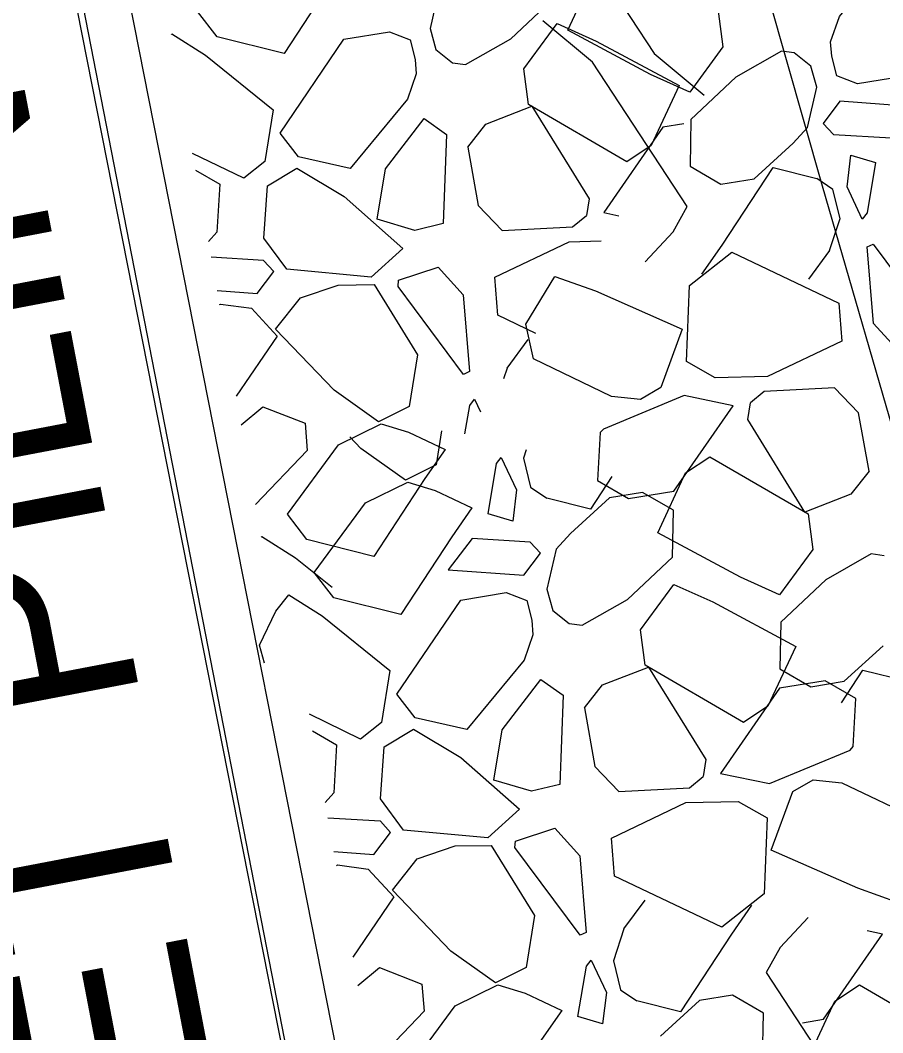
# Model space of a CAD drawing. Extents: x 3040896 to 3051146, y 687568 to 732976.
# Drawn here: x 3044028 to 3044045.89, y 722038.01 to 722059.01 of the extents above; entities that cross this region are included whole.
import ezdxf

# ---------------------------------------------------------------- set-up
doc = ezdxf.new("R2010")
doc.units = 0
for name, color, linetype in [('Default', 7, 'Continuous'), ('Exist Horizontal Alignment', 7, 'Continuous'), ('Exist Right of Way Line', 7, 'Continuous'), ('Exist Structure Major Bridge WW', 7, 'Continuous'), ('Exist Structure Major Bridge WW Text', 7, 'Continuous'), ('Exist Structure Minor Head and End Wall', 7, 'Continuous')]:
    doc.layers.add(name, color=color, linetype=linetype)

msp = doc.modelspace()

# ---------------------------------------------------------------- linework, layer by layer
at = {"layer": 'Default'}
for p, q in [((3044036.693, 722059.675), (3044036.503, 722058.844)), ((3044036.503, 722058.844), (3044036.623, 722058.405)), ((3044031.136, 722058.716), (3044031.148, 722058.731)), ((3044036.088, 722058.608), (3044036.189, 722058.202)), ((3044037.236, 722058.098), (3044038.177, 722058.631)), ((3044036.623, 722058.405), (3044036.968, 722058.133)), ((3044043.787, 722058.369), (3044042.846, 722057.835)), ((3044044.055, 722058.334), (3044043.787, 722058.369)), ((3044044.834, 722058.265), (3044044.808, 722058.568)), ((3044036.189, 722058.202), (3044036.215, 722057.899)), ((3044044.4, 722058.061), (3044044.055, 722058.334)), ((3044044.935, 722057.858), (3044044.834, 722058.265)), ((3044036.968, 722058.133), (3044037.236, 722058.098)), ((3044044.52, 722057.622), (3044044.4, 722058.061)), ((3044044.33, 722056.792), (3044044.52, 722057.622)), ((3044045.001, 722057.332), (3044044.654, 722056.875)), ((3044046.566, 722057.217), (3044045.001, 722057.332)), ((3044036.381, 722056.972), (3044036.844, 722056.645)), ((3044044.031, 722056.467), (3044044.33, 722056.792)), ((3044036.844, 722056.645), (3044036.77, 722054.796)), ((3044037.282, 722056.382), (3044037.499, 722055.168)), ((3044043.223, 722055.727), (3044044.031, 722056.467)), ((3044045.151, 722055.558), (3044045.229, 722056.213)), ((3044045.229, 722056.213), (3044045.741, 722056.06)), ((3044031.639, 722055.905), (3044032.139, 722055.616)), ((3044044.857, 722055.506), (3044044.52, 722055.734)), ((3044045.007, 722054.904), (3044044.857, 722055.506)), ((3044045.466, 722054.888), (3044045.151, 722055.558)), ((3044037.997, 722054.649), (3044037.499, 722055.168)), ((3044040.104, 722055.026), (3044040.418, 722054.96)), ((3044039.458, 722054.726), (3044039.743, 722054.962)), ((3044044.787, 722054.241), (3044045.007, 722054.904)), ((3044037.997, 722054.649), (3044039.458, 722054.726)), ((3044037.845, 722053.684), (3044039.388, 722054.42)), ((3044039.388, 722054.42), (3044040.048, 722054.436)), ((3044035.938, 722054.281), (3044035.28, 722053.686)), ((3044044.787, 722054.241), (3044044.349, 722053.646)), ((3044045.699, 722052.726), (3044045.569, 722054.312)), ((3044035.28, 722053.686), (3044033.532, 722053.851)), ((3044035.849, 722053.619), (3044036.667, 722053.892)), ((3044036.667, 722053.892), (3044037.189, 722053.315)), ((3044037.906, 722052.894), (3044037.845, 722053.684)), ((3044033.812, 722053.255), (3044034.598, 722053.522)), ((3044034.598, 722053.522), (3044035.345, 722053.529)), ((3044032.137, 722053.117), (3044032.157, 722053.127)), ((3044032.157, 722053.127), (3044032.799, 722053.039)), ((3044037.189, 722053.315), (3044037.319, 722051.729)), ((3044044.982, 722053.147), (3044045.044, 722052.357)), ((3044038.694, 722052.519), (3044037.906, 722052.894)), ((3044046.221, 722052.149), (3044045.699, 722052.726)), ((3044038.101, 722051.8), (3044038.539, 722052.395)), ((3044045.044, 722052.357), (3044043.501, 722051.621)), ((3044038.101, 722051.8), (3044038.026, 722051.574)), ((3044043.501, 722051.621), (3044042.416, 722051.595)), ((3044041.771, 722051.228), (3044040.098, 722050.534)), ((3044041.286, 722051.393), (3044040.864, 722051.149)), ((3044042.785, 722051.015), (3044041.771, 722051.228)), ((3044043.43, 722051.315), (3044043.145, 722051.079)), ((3044044.892, 722051.392), (3044043.43, 722051.315)), ((3044044.892, 722051.392), (3044045.389, 722050.873)), ((3044037.422, 722051.153), (3044037.545, 722050.892)), ((3044040.864, 722051.149), (3044040.265, 722051.21)), ((3044045.606, 722049.659), (3044045.389, 722050.873)), ((3044034.603, 722050.208), (3044035.486, 722050.64)), ((3044035.486, 722050.64), (3044036.054, 722050.467)), ((3044036.054, 722050.467), (3044036.814, 722050.107)), ((3044033.955, 722050.092), (3044032.88, 722048.967)), ((3044038.496, 722050.106), (3044038.438, 722049.93)), ((3044037.978, 722049.946), (3044038.293, 722049.276)), ((3044038.438, 722049.93), (3044038.587, 722049.328)), ((3044035.159, 722049.001), (3044036.042, 722049.433)), ((3044036.042, 722049.433), (3044036.61, 722049.26)), ((3044036.61, 722049.26), (3044037.37, 722048.9)), ((3044038.293, 722049.276), (3044038.215, 722048.621)), ((3044038.587, 722049.328), (3044038.924, 722049.1)), ((3044040.221, 722049.107), (3044039.413, 722048.367)), ((3044038.215, 722048.621), (3044037.703, 722048.774)), ((3044033.001, 722048.291), (3044033.013, 722048.306)), ((3044039.413, 722048.367), (3044039.114, 722048.042)), ((3044038.443, 722047.502), (3044038.79, 722047.959)), ((3044039.114, 722048.042), (3044038.924, 722047.212)), ((3044045.652, 722047.943), (3044044.711, 722047.41)), ((3044045.92, 722047.908), (3044045.652, 722047.943)), ((3044036.878, 722047.617), (3044038.443, 722047.502)), ((3044033.3, 722046.759), (3044033.569, 722047.099)), ((3044038.924, 722047.212), (3044039.044, 722046.773)), ((3044038.509, 722046.976), (3044038.61, 722046.569)), ((3044039.657, 722046.465), (3044040.598, 722046.999)), ((3044039.044, 722046.773), (3044039.389, 722046.5)), ((3044038.61, 722046.569), (3044038.636, 722046.266)), ((3044039.389, 722046.5), (3044039.657, 722046.465)), ((3044045.088, 722045.302), (3044045.896, 722046.041)), ((3044038.802, 722045.339), (3044039.265, 722045.012)), ((3044039.265, 722045.012), (3044039.191, 722043.163)), ((3044039.703, 722044.749), (3044039.92, 722043.535)), ((3044034.06, 722044.272), (3044034.56, 722043.983)), ((3044043.538, 722043.181), (3044045.211, 722043.874)), ((3044040.418, 722043.017), (3044039.92, 722043.535)), ((3044041.879, 722043.093), (3044042.164, 722043.329)), ((3044042.524, 722043.393), (3044043.538, 722043.181)), ((3044044.023, 722043.015), (3044044.445, 722043.259)), ((3044044.445, 722043.259), (3044045.044, 722043.198)), ((3044040.418, 722043.017), (3044041.879, 722043.093)), ((3044038.359, 722042.648), (3044037.701, 722042.053)), ((3044040.266, 722042.051), (3044041.808, 722042.787)), ((3044041.808, 722042.787), (3044042.893, 722042.813)), ((3044037.701, 722042.053), (3044035.952, 722042.218)), ((3044038.27, 722041.986), (3044039.088, 722042.259)), ((3044039.088, 722042.259), (3044039.61, 722041.682)), ((3044040.327, 722041.261), (3044040.266, 722042.051)), ((3044036.233, 722041.622), (3044037.019, 722041.889)), ((3044037.019, 722041.889), (3044037.766, 722041.896)), ((3044039.61, 722041.682), (3044039.74, 722040.096)), ((3044034.558, 722041.484), (3044034.578, 722041.494)), ((3044034.578, 722041.494), (3044035.22, 722041.406)), ((3044040.522, 722040.168), (3044040.96, 722040.762)), ((3044040.522, 722040.168), (3044040.303, 722039.504)), ((3044045.885, 722040.059), (3044045.57, 722040.126)), ((3044039.843, 722039.521), (3044040.158, 722038.85)), ((3044040.303, 722039.504), (3044040.452, 722038.903)), ((3044037.024, 722038.575), (3044037.907, 722039.007)), ((3044037.907, 722039.007), (3044038.475, 722038.835)), ((3044038.475, 722038.835), (3044039.235, 722038.474)), ((3044040.158, 722038.85), (3044040.08, 722038.196)), ((3044040.452, 722038.903), (3044040.789, 722038.674)), ((3044042.086, 722038.681), (3044041.278, 722037.942)), ((3044036.376, 722038.459), (3044035.301, 722037.334)), ((3044040.08, 722038.196), (3044039.568, 722038.348))]:
    msp.add_line(p, q, dxfattribs=at)
for points in [[(3044040.059, 722062.466), (3044039.479, 722061.84), (3044039.189, 722061.32), (3044041.151, 722058.323), (3044042.186, 722057.462)], [(3044034.949, 722060.533), (3044034.529, 722059.932), (3044033.473, 722058.32), (3044032.083, 722058.666), (3044031.677, 722059.192), (3044032.738, 722060.634)], [(3044038.177, 722058.631), (3044039.111, 722059.512), (3044039.129, 722060.482)], [(3044044.808, 722058.568), (3044044.99, 722059.093), (3044046.181, 722060.53), (3044047.252, 722060.29), (3044047.632, 722059.799), (3044046.307, 722057.847), (3044045.363, 722057.693), (3044044.935, 722057.858)], [(3044041.886, 722057.523), (3044041.075, 722057.885), (3044039.357, 722058.81), (3044039.934, 722060.048), (3044040.44, 722060.387), (3044042.48, 722059.199), (3044042.575, 722058.464), (3044041.886, 722057.523)], [(3044040.965, 722054.001), (3044041.544, 722054.627), (3044041.834, 722055.147), (3044039.872, 722058.144), (3044038.837, 722059.004)], [(3044039.137, 722058.944), (3044039.948, 722058.582), (3044041.666, 722057.657), (3044041.089, 722056.418), (3044040.583, 722056.08), (3044038.543, 722057.268), (3044038.448, 722058.003), (3044039.137, 722058.944)], [(3044031.148, 722058.731), (3044031.842, 722058.292), (3044033.249, 722057.158), (3044033.076, 722056.084), (3044032.636, 722055.736), (3044031.577, 722056.251)], [(3044036.215, 722057.899), (3044036.034, 722057.374), (3044034.842, 722055.937), (3044033.771, 722056.177), (3044033.392, 722056.668), (3044034.716, 722058.62), (3044035.66, 722058.773), (3044036.088, 722058.608)], [(3044042.846, 722057.835), (3044041.912, 722056.955), (3044041.894, 722055.985)], [(3044037.282, 722056.382), (3044037.66, 722056.86), (3044038.612, 722057.231), (3044039.8, 722055.312), (3044039.743, 722054.962)], [(3044044.654, 722056.875), (3044044.866, 722056.645), (3044046.067, 722056.573), (3044046.566, 722057.217)], [(3044035.401, 722054.888), (3044035.576, 722055.932), (3044036.381, 722056.972)], [(3044041.763, 722056.863), (3044041.33, 722056.793), (3044040.104, 722055.026)], [(3044045.741, 722056.06), (3044045.566, 722055.016), (3044045.466, 722054.888)], [(3044033.532, 722053.851), (3044033.051, 722054.495), (3044033.13, 722055.576), (3044033.739, 722055.942), (3044034.719, 722055.356), (3044035.938, 722054.281)], [(3044041.894, 722055.985), (3044042.534, 722055.615), (3044043.223, 722055.727)], [(3044042.138, 722053.747), (3044042.558, 722054.348), (3044043.614, 722055.96), (3044044.52, 722055.734)], [(3044032.139, 722055.616), (3044032.082, 722054.62), (3044031.904, 722054.424)], [(3044036.77, 722054.796), (3044036.183, 722054.655), (3044035.401, 722054.888)], [(3044042.416, 722051.595), (3044041.818, 722051.936), (3044041.881, 722053.514), (3044042.758, 722054.206), (3044044.982, 722053.147)], [(3044045.569, 722054.312), (3044045.693, 722054.372), (3044047.049, 722052.553), (3044047.039, 722052.422)], [(3044032.086, 722053.406), (3044032.913, 722053.346), (3044033.26, 722053.802), (3044033.049, 722054.032), (3044031.962, 722054.098)], [(3044037.319, 722051.729), (3044037.196, 722051.669), (3044035.84, 722053.488), (3044035.849, 722053.619)], [(3044040.265, 722051.21), (3044038.646, 722051.988), (3044038.486, 722052.711), (3044039.092, 722053.698), (3044039.934, 722053.399), (3044041.732, 722052.608), (3044041.286, 722051.393)], [(3044035.345, 722053.529), (3044036.244, 722052.076), (3044036.071, 722051.002), (3044035.434, 722050.682)], [(3044035.434, 722050.682), (3044034.511, 722051.341), (3044033.298, 722052.605), (3044033.812, 722053.255)], [(3044032.799, 722053.039), (3044033.329, 722052.462), (3044032.477, 722051.216)], [(3044037.224, 722050.438), (3044037.323, 722051.025), (3044037.422, 722051.153)], [(3044040.098, 722050.534), (3044040.031, 722050.46), (3044039.974, 722049.464), (3044040.614, 722049.095), (3044041.558, 722049.248), (3044042.785, 722051.015)], [(3044045.606, 722049.659), (3044045.229, 722049.181), (3044044.277, 722048.81), (3044043.089, 722050.729), (3044043.145, 722051.079)], [(3044032.583, 722050.624), (3044033.034, 722050.997), (3044033.909, 722050.656), (3044033.955, 722050.092)], [(3044036.74, 722050.498), (3044036.627, 722049.795), (3044035.99, 722049.475)], [(3044036.814, 722050.107), (3044036.394, 722049.506), (3044035.338, 722047.894), (3044033.948, 722048.241), (3044033.542, 722048.767), (3044034.603, 722050.208)], [(3044035.99, 722049.475), (3044035.067, 722050.134), (3044034.839, 722050.372)], [(3044037.703, 722048.774), (3044037.879, 722049.818), (3044037.978, 722049.946)], [(3044043.751, 722047.098), (3044042.94, 722047.459), (3044041.222, 722048.384), (3044041.8, 722049.623), (3044042.305, 722049.961), (3044044.345, 722048.773), (3044044.44, 722048.038), (3044043.751, 722047.098)], [(3044040.272, 722049.549), (3044039.83, 722048.874), (3044038.924, 722049.1)], [(3044041.55, 722048.849), (3044040.91, 722049.219), (3044040.221, 722049.107)], [(3044037.37, 722048.9), (3044036.95, 722048.299), (3044035.894, 722046.687), (3044034.504, 722047.033), (3044034.098, 722047.56), (3044035.159, 722049.001)], [(3044040.598, 722046.999), (3044041.532, 722047.879), (3044041.55, 722048.849)], [(3044033.013, 722048.306), (3044033.707, 722047.866), (3044034.469, 722047.252)], [(3044038.79, 722047.959), (3044038.579, 722048.189), (3044037.377, 722048.261), (3044036.878, 722047.617)], [(3044041.558, 722047.311), (3044042.369, 722046.949), (3044044.087, 722046.024), (3044043.51, 722044.786), (3044043.004, 722044.447), (3044040.964, 722045.635), (3044040.869, 722046.37), (3044041.558, 722047.311)], [(3044044.711, 722047.41), (3044043.777, 722046.529), (3044043.759, 722045.559)], [(3044033.569, 722047.099), (3044034.263, 722046.659), (3044035.67, 722045.525), (3044035.497, 722044.451), (3044035.057, 722044.104), (3044033.998, 722044.618)], [(3044038.636, 722046.266), (3044038.455, 722045.741), (3044037.263, 722044.304), (3044036.192, 722044.544), (3044035.812, 722045.035), (3044037.137, 722046.987), (3044038.081, 722047.141), (3044038.509, 722046.976)], [(3044033.065, 722045.679), (3044032.961, 722046.053), (3044033.3, 722046.759)], [(3044039.703, 722044.749), (3044040.08, 722045.227), (3044041.033, 722045.598), (3044042.221, 722043.68), (3044042.164, 722043.329)], [(3044043.759, 722045.559), (3044044.399, 722045.19), (3044045.088, 722045.302)], [(3044045.037, 722044.859), (3044045.479, 722045.535), (3044046.385, 722045.309)], [(3044037.822, 722043.255), (3044037.997, 722044.299), (3044038.802, 722045.339)], [(3044045.211, 722043.874), (3044045.278, 722043.948), (3044045.335, 722044.944), (3044044.695, 722045.314), (3044043.751, 722045.16), (3044042.524, 722043.393)], [(3044035.952, 722042.218), (3044035.472, 722042.862), (3044035.551, 722043.943), (3044036.16, 722044.309), (3044037.14, 722043.723), (3044038.359, 722042.648)], [(3044034.56, 722043.983), (3044034.503, 722042.987), (3044034.325, 722042.791)], [(3044039.191, 722043.163), (3044038.604, 722043.022), (3044037.822, 722043.255)], [(3044045.044, 722043.198), (3044046.663, 722042.42), (3044046.823, 722041.697), (3044046.217, 722040.71), (3044045.375, 722041.009), (3044043.577, 722041.8), (3044044.023, 722043.015)], [(3044042.893, 722042.813), (3044043.491, 722042.472), (3044043.428, 722040.894), (3044042.551, 722040.203), (3044040.327, 722041.261)], [(3044034.507, 722041.773), (3044035.334, 722041.713), (3044035.681, 722042.169), (3044035.47, 722042.4), (3044034.383, 722042.465)], [(3044039.74, 722040.096), (3044039.617, 722040.037), (3044038.261, 722041.856), (3044038.27, 722041.986)], [(3044037.766, 722041.896), (3044038.665, 722040.444), (3044038.492, 722039.369), (3044037.855, 722039.049)], [(3044037.855, 722039.049), (3044036.932, 722039.708), (3044035.719, 722040.972), (3044036.233, 722041.622)], [(3044035.22, 722041.406), (3044035.75, 722040.829), (3044034.898, 722039.584)], [(3044043.171, 722040.661), (3044042.751, 722040.06), (3044041.695, 722038.448), (3044040.789, 722038.674)], [(3044044.345, 722040.407), (3044043.765, 722039.781), (3044043.475, 722039.262), (3044045.437, 722036.265), (3044046.472, 722035.404)], [(3044044.225, 722038.222), (3044044.658, 722038.293), (3044045.885, 722040.059)], [(3044039.568, 722038.348), (3044039.744, 722039.392), (3044039.843, 722039.521)], [(3044035.004, 722038.991), (3044035.455, 722039.364), (3044036.33, 722039.023), (3044036.376, 722038.459)], [(3044046.851, 722036.142), (3044046.04, 722036.504), (3044044.322, 722037.429), (3044044.899, 722038.667), (3044045.405, 722039.006), (3044047.445, 722037.818), (3044047.54, 722037.083), (3044046.851, 722036.142)], [(3044043.415, 722038.423), (3044042.775, 722038.793), (3044042.086, 722038.681)], [(3044039.235, 722038.474), (3044038.815, 722037.873), (3044037.759, 722036.261), (3044036.369, 722036.608), (3044035.963, 722037.134), (3044037.024, 722038.575)], [(3044042.463, 722036.573), (3044043.397, 722037.453), (3044043.415, 722038.423)]]:
    msp.add_lwpolyline(points, dxfattribs=at)
at = {"layer": 'Exist Horizontal Alignment'}
for centre, radius, start, end in [((3047143.478, 722946.481), 3274.364, 179.827486, 209.692497), ((3045383.017, 722302.494), 1400.136, 189.234207, 200.154015)]:
    msp.add_arc(centre, radius, start, end, dxfattribs=at)
at = {"layer": 'Exist Right of Way Line'}
for radius in [3324.364, 3224.364]:
    msp.add_arc((3047143.478, 722946.481), radius, 179.827486, 209.692497, dxfattribs=at)
at = {"layer": 'Exist Structure Major Bridge WW'}
for points in [[(3044055.712, 721935.139), (3044040.546, 722001.667), (3044023.444, 722088.295), (3044022.487, 722095.876), (3044014.963, 722146.607)], [(3044056.791, 721935.353), (3044041.622, 722001.896), (3044024.531, 722088.471), (3044023.577, 722096.026), (3044016.051, 722146.768)]]:
    msp.add_lwpolyline(points, dxfattribs=at)
at = {"layer": 'Exist Structure Minor Head and End Wall'}
msp.add_lwpolyline([(3044022.243, 722094.179), (3044023.783, 722086.353), (3044024.531, 722085.007), (3044024.707, 722082.846), (3044035.478, 722027.61), (3044045.3, 721981.551), (3044051.786, 721954.634)], dxfattribs=at)
msp.add_lwpolyline([(3044022.243, 722094.179), (3044023.783, 722086.353), (3044024.531, 722085.007), (3044024.707, 722082.846), (3044035.478, 722027.61), (3044045.3, 721981.551), (3044051.786, 721954.634)], dxfattribs=at)

# ---------------------------------------------------------------- texts
at = {"layer": 'Exist Structure Major Bridge WW Text'}
msp.add_text('STEEL SHEET PILING', height=4, rotation=100.818, dxfattribs=at).set_placement((3044037.608, 722007.779))

doc.saveas('drawing.dxf')
